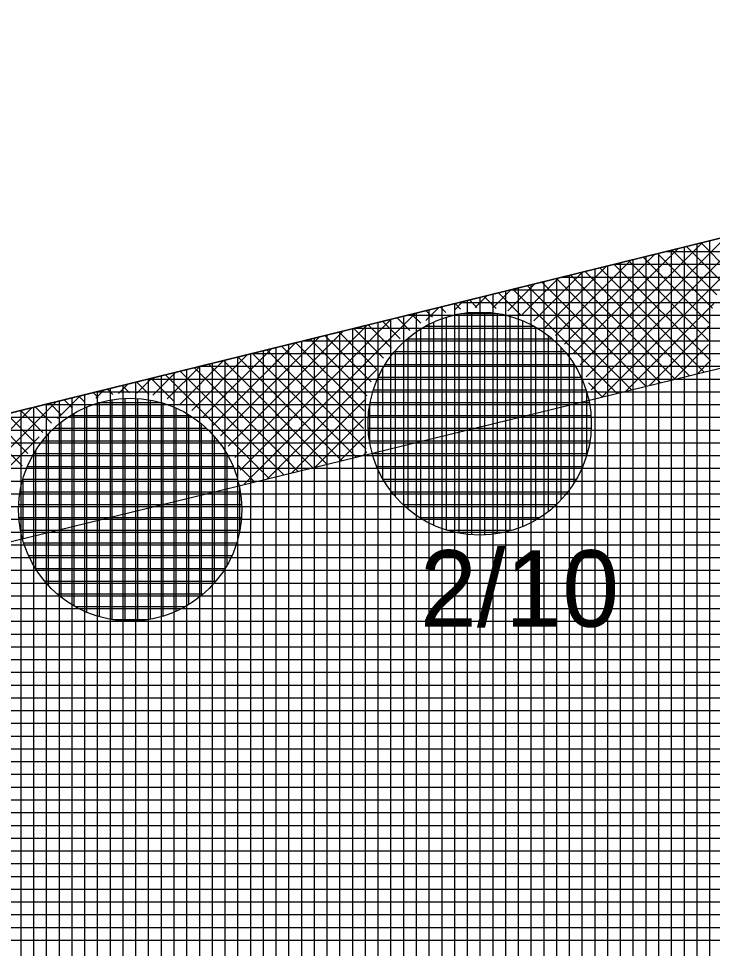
# Model space of a CAD drawing. Extents: x -565346 to -564154, y -1097386 to -1095620.
# Drawn here: x -564540.1 to -564529.22, y -1095705.1 to -1095690.52 of the extents above; entities that cross this region are included whole.
import ezdxf

# ---------------------------------------------------------------- set-up
doc = ezdxf.new("R2010")
doc.units = 0
for name, color, linetype in [('Vrstva 13', 7, 'Continuous'), ('Vrstva 40', 7, 'Continuous'), ('Vrstva 41', 7, 'Continuous'), ('Vrstva 42', 7, 'Continuous'), ('Vrstva 43', 7, 'Continuous'), ('Vrstva 44', 7, 'Continuous')]:
    doc.layers.add(name, color=color, linetype=linetype)

msp = doc.modelspace()

# ---------------------------------------------------------------- linework, layer by layer
at = {"layer": 'Vrstva 13'}
msp.add_line((-564574.04, -1095705.03), (-564516.6, -1095690.89), dxfattribs=at)
at = {"layer": 'Vrstva 41'}
for p, q in [((-564531.128, -1095696.346), (-564528.635, -1095693.853)), ((-564531.204, -1095696.139), (-564529.01, -1095693.945)), ((-564531.413, -1095695.782), (-564529.76, -1095694.13)), ((-564531.299, -1095695.951), (-564529.385, -1095694.037)), ((-564529.154, -1095694.854), (-564529.856, -1095694.153)), ((-564529.064, -1095694.662), (-564529.629, -1095694.097)), ((-564528.956, -1095694.487), (-564529.402, -1095694.041)), ((-564531.687, -1095695.491), (-564530.511, -1095694.314)), ((-564531.542, -1095695.629), (-564530.135, -1095694.222)), ((-564529.272, -1095695.302), (-564530.31, -1095694.265)), ((-564529.225, -1095695.066), (-564530.083, -1095694.209)), ((-564531.847, -1095695.368), (-564530.886, -1095694.407)), ((-564529.355, -1095696.068), (-564530.991, -1095694.433)), ((-564530.959, -1095696.46), (-564528.844, -1095694.344)), ((-564529.254, -1095695.886), (-564530.764, -1095694.377)), ((-564529.287, -1095695.57), (-564530.537, -1095694.321)), ((-564532.218, -1095695.174), (-564531.636, -1095694.591)), ((-564532.024, -1095695.262), (-564531.261, -1095694.499)), ((-564530.037, -1095696.234), (-564531.671, -1095694.6)), ((-564529.81, -1095696.179), (-564531.445, -1095694.544)), ((-564529.583, -1095696.123), (-564531.218, -1095694.488)), ((-564532.433, -1095695.105), (-564532.011, -1095694.684)), ((-564530.492, -1095696.346), (-564532.125, -1095694.712)), ((-564530.264, -1095696.29), (-564531.898, -1095694.656)), ((-564532.946, -1095695.053), (-564532.762, -1095694.869)), ((-564532.616, -1095695.07), (-564532.806, -1095694.88)), ((-564532.671, -1095695.061), (-564532.387, -1095694.776)), ((-564532.236, -1095695.166), (-564532.579, -1095694.824)), ((-564530.719, -1095696.401), (-564532.352, -1095694.768)), ((-564533.405, -1095695.129), (-564533.487, -1095695.047)), ((-564533.27, -1095695.093), (-564533.137, -1095694.961)), ((-564533.175, -1095695.077), (-564533.26, -1095694.991)), ((-564532.917, -1095695.051), (-564533.033, -1095694.935)), ((-564530.585, -1095696.368), (-564529.204, -1095694.988)), ((-564536.567, -1095697.825), (-564533.888, -1095695.146)), ((-564533.799, -1095695.301), (-564533.941, -1095695.159)), ((-564533.717, -1095695.258), (-564533.512, -1095695.053)), ((-564533.612, -1095695.205), (-564533.714, -1095695.103)), ((-564536.716, -1095697.408), (-564534.638, -1095695.33)), ((-564536.631, -1095697.606), (-564534.263, -1095695.238)), ((-564534.259, -1095695.689), (-564534.622, -1095695.326)), ((-564534.121, -1095695.544), (-564534.395, -1095695.271)), ((-564533.968, -1095695.415), (-564534.168, -1095695.215)), ((-564536.819, -1095697.228), (-564535.013, -1095695.423)), ((-564534.488, -1095696.026), (-564535.076, -1095695.438)), ((-564534.382, -1095695.85), (-564534.849, -1095695.382)), ((-564530.21, -1095696.277), (-564529.279, -1095695.346)), ((-564537.073, -1095696.917), (-564535.764, -1095695.607)), ((-564536.938, -1095697.065), (-564535.388, -1095695.515)), ((-564534.688, -1095696.675), (-564535.757, -1095695.606)), ((-564534.643, -1095696.436), (-564535.53, -1095695.55)), ((-564534.576, -1095696.221), (-564535.303, -1095695.494)), ((-564537.224, -1095696.785), (-564536.139, -1095695.7)), ((-564534.81, -1095697.401), (-564536.438, -1095695.773)), ((-564534.653, -1095697.275), (-564536.211, -1095695.718)), ((-564534.695, -1095696.951), (-564535.984, -1095695.662)), ((-564529.836, -1095696.185), (-564529.284, -1095695.633)), ((-564537.573, -1095696.568), (-564536.889, -1095695.885)), ((-564537.39, -1095696.668), (-564536.514, -1095695.792)), ((-564535.264, -1095697.513), (-564536.892, -1095695.885)), ((-564535.037, -1095697.457), (-564536.665, -1095695.829)), ((-564529.461, -1095696.094), (-564529.254, -1095695.886)), ((-564537.774, -1095696.486), (-564537.264, -1095695.977)), ((-564535.946, -1095697.679), (-564537.573, -1095696.053)), ((-564535.719, -1095697.624), (-564537.346, -1095695.997)), ((-564535.492, -1095697.568), (-564537.119, -1095695.941)), ((-564536.201, -1095697.742), (-564534.49, -1095696.031)), ((-564538.251, -1095696.397), (-564538.015, -1095696.162)), ((-564537.661, -1095696.53), (-564538.027, -1095696.165)), ((-564537.998, -1095696.428), (-564537.64, -1095696.069)), ((-564536.173, -1095697.735), (-564537.8, -1095696.109)), ((-564538.893, -1095696.474), (-564538.765, -1095696.346)), ((-564538.625, -1095696.415), (-564538.708, -1095696.332)), ((-564538.538, -1095696.402), (-564538.39, -1095696.254)), ((-564538.364, -1095696.393), (-564538.481, -1095696.276)), ((-564538.055, -1095696.419), (-564538.254, -1095696.22)), ((-564530.946, -1095696.457), (-564531.166, -1095696.236)), ((-564539.496, -1095696.794), (-564539.14, -1095696.439)), ((-564539.258, -1095696.631), (-564539.388, -1095696.5)), ((-564539.068, -1095696.538), (-564539.161, -1095696.444)), ((-564538.858, -1095696.465), (-564538.935, -1095696.388)), ((-564535.826, -1095697.65), (-564534.655, -1095696.478)), ((-564542.204, -1095698.937), (-564539.891, -1095696.624)), ((-564542.138, -1095699.153), (-564539.516, -1095696.531)), ((-564539.586, -1095696.868), (-564539.842, -1095696.612)), ((-564539.43, -1095696.741), (-564539.615, -1095696.556)), ((-564539.959, -1095697.343), (-564540.523, -1095696.779)), ((-564539.85, -1095697.169), (-564540.296, -1095696.723)), ((-564539.726, -1095697.011), (-564540.069, -1095696.667)), ((-564540.05, -1095697.536), (-564540.75, -1095696.835)), ((-564535.452, -1095697.558), (-564534.695, -1095696.802)), ((-564541.817, -1095699.115), (-564539.784, -1095697.082)), ((-564535.077, -1095697.467), (-564534.687, -1095697.077)), ((-564534.703, -1095697.375), (-564534.643, -1095697.315)), ((-564536.401, -1095697.791), (-564536.66, -1095697.531))]:
    msp.add_line(p, q, dxfattribs=at)
at = {"layer": 'Vrstva 42'}
msp.add_lwpolyline([(-564707.989, -1095755.399), (-564707.577, -1095757.356), (-564692.663, -1095754.203), (-564630.833, -1095733.073), (-564590.007, -1095716.981), (-564573.006, -1095706.742), (-564516.181, -1095692.846), (-564453.911, -1095679.516), (-564393.952, -1095664.868), (-564326.83, -1095645.13), (-564326.21, -1095642.73), (-564394.52, -1095662.95), (-564454.33, -1095677.56), (-564516.6, -1095690.89), (-564574.04, -1095705.03), (-564590.74, -1095715.12), (-564631.48, -1095731.18), (-564693.31, -1095752.31)], close=True, dxfattribs=at)
at = {"layer": 'Vrstva 43'}
for p, q in [((-564529.27, -1095694.009), (-564529.27, -1095716.633)), ((-564529.87, -1095694.157), (-564529.87, -1095716.79)), ((-564529.67, -1095694.107), (-564529.67, -1095716.737)), ((-564529.47, -1095694.058), (-564529.47, -1095716.685)), ((-564530.47, -1095694.304), (-564530.47, -1095716.947)), ((-564530.27, -1095694.255), (-564530.27, -1095716.894)), ((-564530.07, -1095694.206), (-564530.07, -1095716.842)), ((-564443.414, -1095694.18), (-564529.965, -1095694.18)), ((-564531.07, -1095694.452), (-564531.07, -1095717.103)), ((-564530.87, -1095694.403), (-564530.87, -1095717.051)), ((-564444.179, -1095694.38), (-564530.777, -1095694.38)), ((-564530.67, -1095694.354), (-564530.67, -1095716.999)), ((-564531.67, -1095694.6), (-564531.67, -1095717.26)), ((-564444.944, -1095694.58), (-564531.59, -1095694.58)), ((-564531.47, -1095694.551), (-564531.47, -1095717.208)), ((-564531.27, -1095694.501), (-564531.27, -1095717.156)), ((-564532.27, -1095694.747), (-564532.27, -1095717.417)), ((-564532.07, -1095694.698), (-564532.07, -1095717.365)), ((-564531.87, -1095694.649), (-564531.87, -1095717.313)), ((-564532.87, -1095694.895), (-564532.87, -1095717.574)), ((-564532.67, -1095694.846), (-564532.67, -1095717.522)), ((-564532.47, -1095694.797), (-564532.47, -1095717.47)), ((-564445.708, -1095694.78), (-564532.402, -1095694.78)), ((-564533.47, -1095695.043), (-564533.47, -1095717.731)), ((-564533.27, -1095694.994), (-564533.27, -1095717.679)), ((-564446.473, -1095694.98), (-564533.215, -1095694.98)), ((-564533.07, -1095694.944), (-564533.07, -1095717.627)), ((-564534.07, -1095695.191), (-564534.07, -1095717.888)), ((-564447.238, -1095695.18), (-564534.027, -1095695.18)), ((-564533.87, -1095695.141), (-564533.87, -1095717.836)), ((-564533.67, -1095695.092), (-564533.67, -1095717.783)), ((-564534.67, -1095695.338), (-564534.67, -1095718.045)), ((-564534.47, -1095695.289), (-564534.47, -1095717.993)), ((-564534.27, -1095695.24), (-564534.27, -1095717.94)), ((-564535.07, -1095695.437), (-564535.07, -1095718.15)), ((-564534.87, -1095695.388), (-564534.87, -1095718.097)), ((-564448.003, -1095695.38), (-564534.839, -1095695.38)), ((-564535.67, -1095695.584), (-564535.67, -1095718.306)), ((-564448.767, -1095695.58), (-564535.652, -1095695.58)), ((-564535.47, -1095695.535), (-564535.47, -1095718.254)), ((-564535.27, -1095695.486), (-564535.27, -1095718.202)), ((-564536.27, -1095695.732), (-564536.27, -1095718.463)), ((-564536.07, -1095695.683), (-564536.07, -1095718.411)), ((-564535.87, -1095695.634), (-564535.87, -1095718.359)), ((-564536.87, -1095695.88), (-564536.87, -1095718.62)), ((-564536.67, -1095695.831), (-564536.67, -1095718.568)), ((-564536.47, -1095695.781), (-564536.47, -1095718.516)), ((-564449.532, -1095695.78), (-564536.464, -1095695.78)), ((-564537.47, -1095696.028), (-564537.47, -1095718.777)), ((-564450.297, -1095695.98), (-564537.277, -1095695.98)), ((-564537.27, -1095695.978), (-564537.27, -1095718.725)), ((-564537.07, -1095695.929), (-564537.07, -1095718.673)), ((-564451.062, -1095696.18), (-564538.089, -1095696.18)), ((-564538.07, -1095696.175), (-564538.07, -1095718.934)), ((-564537.87, -1095696.126), (-564537.87, -1095718.882)), ((-564537.67, -1095696.077), (-564537.67, -1095718.829)), ((-564538.67, -1095696.323), (-564538.67, -1095719.091)), ((-564538.47, -1095696.274), (-564538.47, -1095719.039)), ((-564538.27, -1095696.225), (-564538.27, -1095718.986)), ((-564539.27, -1095696.471), (-564539.27, -1095719.248)), ((-564539.07, -1095696.421), (-564539.07, -1095719.196)), ((-564451.826, -1095696.38), (-564538.902, -1095696.38)), ((-564538.87, -1095696.372), (-564538.87, -1095719.143)), ((-564539.87, -1095696.618), (-564539.87, -1095719.405)), ((-564452.591, -1095696.58), (-564539.714, -1095696.58)), ((-564539.67, -1095696.569), (-564539.67, -1095719.353)), ((-564539.47, -1095696.52), (-564539.47, -1095719.3)), ((-564453.356, -1095696.78), (-564540.527, -1095696.78)), ((-564540.07, -1095696.668), (-564540.07, -1095719.457)), ((-564454.121, -1095696.98), (-564541.339, -1095696.98)), ((-564454.886, -1095697.18), (-564542.151, -1095697.18)), ((-564455.65, -1095697.38), (-564542.964, -1095697.38)), ((-564456.415, -1095697.58), (-564543.776, -1095697.58)), ((-564457.18, -1095697.78), (-564544.589, -1095697.78)), ((-564457.945, -1095697.98), (-564545.401, -1095697.98)), ((-564458.709, -1095698.18), (-564546.214, -1095698.18)), ((-564459.474, -1095698.38), (-564547.026, -1095698.38)), ((-564460.239, -1095698.58), (-564547.839, -1095698.58)), ((-564461.004, -1095698.78), (-564548.651, -1095698.78)), ((-564461.769, -1095698.98), (-564549.463, -1095698.98)), ((-564462.533, -1095699.18), (-564550.276, -1095699.18)), ((-564463.298, -1095699.38), (-564551.088, -1095699.38)), ((-564464.063, -1095699.58), (-564551.901, -1095699.58)), ((-564464.828, -1095699.78), (-564552.713, -1095699.78)), ((-564465.592, -1095699.98), (-564553.526, -1095699.98)), ((-564466.357, -1095700.18), (-564554.338, -1095700.18)), ((-564467.122, -1095700.38), (-564555.151, -1095700.38)), ((-564467.887, -1095700.58), (-564555.963, -1095700.58)), ((-564468.651, -1095700.78), (-564556.776, -1095700.78)), ((-564469.416, -1095700.98), (-564557.588, -1095700.98)), ((-564470.181, -1095701.18), (-564558.4, -1095701.18)), ((-564470.946, -1095701.38), (-564559.213, -1095701.38)), ((-564471.711, -1095701.58), (-564560.025, -1095701.58)), ((-564472.475, -1095701.78), (-564560.838, -1095701.78)), ((-564473.24, -1095701.98), (-564561.65, -1095701.98)), ((-564474.005, -1095702.18), (-564562.463, -1095702.18)), ((-564474.77, -1095702.38), (-564563.275, -1095702.38)), ((-564475.534, -1095702.58), (-564564.088, -1095702.58)), ((-564476.299, -1095702.78), (-564564.9, -1095702.78)), ((-564477.064, -1095702.98), (-564565.712, -1095702.98)), ((-564477.829, -1095703.18), (-564566.525, -1095703.18)), ((-564478.593, -1095703.38), (-564567.337, -1095703.38)), ((-564479.358, -1095703.58), (-564568.15, -1095703.58)), ((-564480.123, -1095703.78), (-564568.962, -1095703.78)), ((-564480.888, -1095703.98), (-564569.775, -1095703.98)), ((-564481.653, -1095704.18), (-564570.587, -1095704.18)), ((-564482.417, -1095704.38), (-564571.4, -1095704.38)), ((-564483.182, -1095704.58), (-564572.212, -1095704.58)), ((-564483.947, -1095704.78), (-564573.024, -1095704.78)), ((-564484.712, -1095704.98), (-564573.837, -1095704.98))]:
    msp.add_line(p, q, dxfattribs=at)
msp.add_lwpolyline([(-564584.17, -1095730.99), (-564361.01, -1095672.63), (-564329.81, -1095662.26), (-564326.21, -1095642.73), (-564394.52, -1095662.95), (-564454.33, -1095677.56), (-564516.6, -1095690.89), (-564574.04, -1095705.03), (-564590.74, -1095715.12), (-564631.48, -1095731.18), (-564693.31, -1095752.31), (-564772.2, -1095768.91), (-564879.81, -1095788.15), (-565039.47, -1095811.86), (-565040.85, -1095849.94), (-565025.81, -1095848.33), (-565025.24, -1095824.91), (-564877.52, -1095802.97), (-564694, -1095767.75), (-564603.8, -1095739.23), (-564594.74, -1095734.52)], close=True, dxfattribs=at)
at = {"layer": 'Vrstva 44'}
for p, q in [((-564533.2, -1095695.155), (-564533.2, -1095698.592)), ((-564532.585, -1095695.15), (-564533.172, -1095695.15)), ((-564533, -1095695.129), (-564533, -1095698.617)), ((-564532.8, -1095695.127), (-564532.8, -1095698.621)), ((-564532.6, -1095695.148), (-564532.6, -1095698.602)), ((-564532.4, -1095695.191), (-564532.4, -1095698.557)), ((-564533.6, -1095695.284), (-564533.6, -1095698.464)), ((-564533.4, -1095695.207), (-564533.4, -1095698.542)), ((-564532.2, -1095695.259), (-564532.2, -1095698.487)), ((-564533.8, -1095695.389), (-564533.8, -1095698.358)), ((-564532.017, -1095695.35), (-564533.73, -1095695.35)), ((-564532, -1095695.36), (-564532, -1095698.388)), ((-564531.732, -1095695.55), (-564534.016, -1095695.55)), ((-564534, -1095695.537), (-564534, -1095698.212)), ((-564531.8, -1095695.494), (-564531.8, -1095698.254)), ((-564531.533, -1095695.75), (-564534.213, -1095695.75)), ((-564534.2, -1095695.733), (-564534.2, -1095698.016)), ((-564531.6, -1095695.677), (-564531.6, -1095698.072)), ((-564534.4, -1095696.02), (-564534.4, -1095697.73)), ((-564531.39, -1095695.95), (-564534.359, -1095695.95)), ((-564531.4, -1095695.934), (-564531.4, -1095697.814)), ((-564531.282, -1095696.15), (-564534.467, -1095696.15)), ((-564531.205, -1095696.35), (-564534.542, -1095696.35)), ((-564538.64, -1095696.498), (-564538.64, -1095699.949)), ((-564538.44, -1095696.478), (-564538.44, -1095699.971)), ((-564538.24, -1095696.48), (-564538.24, -1095699.97)), ((-564538.04, -1095696.504), (-564538.04, -1095699.944)), ((-564531.2, -1095696.369), (-564531.2, -1095697.377)), ((-564539.04, -1095696.616), (-564539.04, -1095699.833)), ((-564537.846, -1095696.55), (-564538.86, -1095696.55)), ((-564538.84, -1095696.543), (-564538.84, -1095699.905)), ((-564537.84, -1095696.551), (-564537.84, -1095699.895)), ((-564537.64, -1095696.628), (-564537.64, -1095699.82)), ((-564534.6, -1095696.59), (-564534.6, -1095697.155)), ((-564531.156, -1095696.55), (-564534.592, -1095696.55)), ((-564537.413, -1095696.75), (-564539.296, -1095696.75)), ((-564539.24, -1095696.717), (-564539.24, -1095699.731)), ((-564537.44, -1095696.734), (-564537.44, -1095699.716)), ((-564531.131, -1095696.75), (-564534.619, -1095696.75)), ((-564539.44, -1095696.853), (-564539.44, -1095699.596)), ((-564537.24, -1095696.875), (-564537.24, -1095699.571)), ((-564539.64, -1095697.039), (-564539.64, -1095699.408)), ((-564537.157, -1095696.95), (-564539.553, -1095696.95)), ((-564537.04, -1095697.071), (-564537.04, -1095699.378)), ((-564531.127, -1095696.95), (-564534.622, -1095696.95)), ((-564536.975, -1095697.15), (-564539.734, -1095697.15)), ((-564531.147, -1095697.15), (-564534.601, -1095697.15)), ((-564536.84, -1095697.35), (-564539.869, -1095697.35)), ((-564539.84, -1095697.302), (-564539.84, -1095699.145)), ((-564536.84, -1095697.349), (-564536.84, -1095699.098)), ((-564531.191, -1095697.35), (-564534.556, -1095697.35)), ((-564536.74, -1095697.55), (-564539.967, -1095697.55)), ((-564531.262, -1095697.55), (-564534.487, -1095697.55)), ((-564540.04, -1095697.76), (-564540.04, -1095698.687)), ((-564536.672, -1095697.75), (-564540.037, -1095697.75)), ((-564531.361, -1095697.75), (-564534.389, -1095697.75)), ((-564536.628, -1095697.95), (-564540.082, -1095697.95)), ((-564536.64, -1095697.878), (-564536.64, -1095698.567)), ((-564531.496, -1095697.95), (-564534.252, -1095697.95)), ((-564536.607, -1095698.15), (-564540.102, -1095698.15)), ((-564531.678, -1095698.15), (-564534.071, -1095698.15)), ((-564536.609, -1095698.35), (-564540.098, -1095698.35)), ((-564531.936, -1095698.35), (-564533.813, -1095698.35)), ((-564536.636, -1095698.55), (-564540.072, -1095698.55)), ((-564532.377, -1095698.55), (-564533.377, -1095698.55)), ((-564536.687, -1095698.75), (-564540.022, -1095698.75)), ((-564536.763, -1095698.95), (-564539.946, -1095698.95)), ((-564536.87, -1095699.15), (-564539.837, -1095699.15)), ((-564537.017, -1095699.35), (-564539.693, -1095699.35)), ((-564537.215, -1095699.55), (-564539.493, -1095699.55)), ((-564537.501, -1095699.75), (-564539.207, -1095699.75)), ((-564538.066, -1095699.95), (-564538.632, -1095699.95))]:
    msp.add_line(p, q, dxfattribs=at)
for centre in [(-564532.874, -1095696.874), (-564538.354, -1095698.224)]:
    msp.add_circle(centre, 1.75, dxfattribs=at)

# ---------------------------------------------------------------- texts
at = {"layer": 'Vrstva 40'}
msp.add_text('2/10', height=1.2, dxfattribs=at).set_placement((-564533.81, -1095700.06))

doc.saveas('drawing.dxf')
